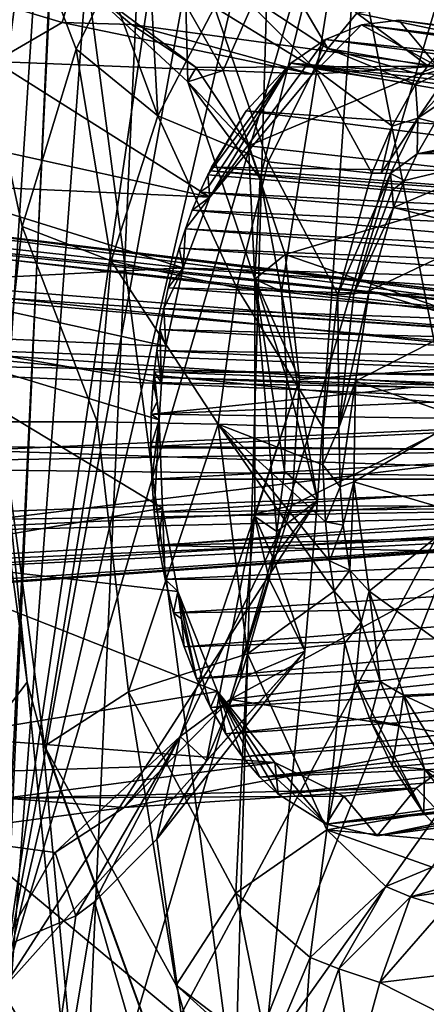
# Model space of a CAD drawing. Header units: metres. Extents: x -150 to 307, y -550 to 84.
# Tile 830 of 1056: x 247.65 to 249.59, y -13.33 to -8.63. Entities that reach past the tile are written whole.
import ezdxf

# ---------------------------------------------------------------- set-up
doc = ezdxf.new("R2010")
doc.units = ezdxf.units.M
doc.layers.add('solid_26006363', color=7, linetype='CONTINUOUS')

msp = doc.modelspace()

# ---------------------------------------------------------------- linework, layer by layer
at = {"layer": 'solid_26006363'}
for points in [[(254.890045, -10.11483, 939.654663), (245.823288, -11.224192, 949.513977), (246.654556, 0, 950.254578)], [(254.890045, -10.11483, 939.654663), (246.654556, 0, 950.254578), (255.563858, 0, 940.255005)], [(247.003693, -14.204834, 952.316284), (248.174377, 0.000217, 952.849121), (247.676559, 0.000079, 952.948059)], [(247.003693, -14.204834, 952.316284), (247.534485, -14.24534, 952.213318), (248.174377, 0.000217, 952.849121)], [(247.239349, -5.028427, 952.799866), (247.003693, -14.204834, 952.316284), (247.676559, 0.000079, 952.948059)], [(247.534485, -14.24534, 952.213318), (247.951263, -14.257465, 951.906799), (248.598312, 0.000736, 952.540527)], [(247.534485, -14.24534, 952.213318), (248.598312, 0.000736, 952.540527), (248.174377, 0.000217, 952.849121)], [(249.527084, 0, 936.42511), (248.20787, 0, 937.905762), (247.567566, -13.260737, 937.335266)], [(249.49913, -2.696057, 936.403442), (249.527084, 0, 936.42511), (247.567566, -13.260737, 937.335266)], [(247.951263, -14.257465, 951.906799), (252.180573, 0.000372, 948.293274), (248.598312, 0.000736, 952.540527)], [(247.951263, -14.257465, 951.906799), (255.587128, -0.000031, 943.90448), (252.180573, 0.000372, 948.293274)], [(246.434723, -13.063701, 936.325928), (247.567566, -13.260737, 937.335266), (248.20787, 0, 937.905762)], [(247.065521, 0, 936.887939), (246.434723, -13.063701, 936.325928), (248.20787, 0, 937.905762)], [(247.951263, -14.257465, 951.906799), (254.887512, -14.478212, 943.281067), (255.587128, -0.000031, 943.90448)], [(249.419434, -5.304346, 936.340454), (249.49913, -2.696057, 936.403442), (247.567566, -13.260737, 937.335266)], [(249.3246, -7.289097, 936.264099), (249.419434, -5.304346, 936.340454), (247.567566, -13.260737, 937.335266)], [(248.892731, -6.4185, 926.910278), (249.961288, -5.641773, 928.370361), (249.790268, -10.9724, 928.343262)], [(246.468842, -13.395251, 927.841064), (247.688507, -11.791223, 929.40741), (246.91423, -6.134161, 928.092285)], [(247.923203, -8.772029, 929.583801), (248.077072, -8.452797, 929.785522), (246.91423, -6.134161, 928.092285)], [(247.665085, -9.616942, 929.262207), (247.923203, -8.772029, 929.583801), (246.91423, -6.134161, 928.092285)], [(247.562851, -10.548707, 929.166138), (247.665085, -9.616942, 929.262207), (246.91423, -6.134161, 928.092285)], [(247.688507, -11.791223, 929.40741), (247.562851, -10.548707, 929.166138), (246.91423, -6.134161, 928.092285)], [(247.808197, -7.170144, 925.458252), (248.892731, -6.4185, 926.910278), (248.680466, -13.780781, 926.987122)], [(248.892731, -6.4185, 926.910278), (249.790268, -10.9724, 928.343262), (248.680466, -13.780781, 926.987122)], [(246.871078, -8.934454, 924.278137), (246.69574, -7.874897, 923.99884), (247.808197, -7.170144, 925.458252)], [(247.249863, -9.855417, 924.826904), (246.871078, -8.934454, 924.278137), (247.808197, -7.170144, 925.458252)], [(247.327271, -10.89067, 924.985901), (247.249863, -9.855417, 924.826904), (247.808197, -7.170144, 925.458252)], [(247.808197, -7.170144, 925.458252), (248.680466, -13.780781, 926.987122), (247.263077, -15.524994, 925.221802)], [(247.327271, -10.89067, 924.985901), (247.808197, -7.170144, 925.458252), (247.263077, -15.524994, 925.221802)], [(249.075043, -10.923139, 936.059082), (249.3246, -7.289097, 936.264099), (247.567566, -13.260737, 937.335266)], [(248.624176, -8.873263, 935.300293), (248.446579, -8.560381, 935.027954), (249.3246, -7.289097, 936.264099)], [(248.801239, -9.3883, 935.582214), (248.624176, -8.873263, 935.300293), (249.3246, -7.289097, 936.264099)], [(248.902649, -9.927257, 935.756104), (248.801239, -9.3883, 935.582214), (249.3246, -7.289097, 936.264099)], [(248.902649, -9.927257, 935.756104), (249.3246, -7.289097, 936.264099), (249.075043, -10.923139, 936.059082)], [(248.312408, -9.08912, 929.858826), (248.26239, -8.155015, 930.033508), (248.077072, -8.452797, 929.785522)], [(248.583817, -8.57171, 930.229431), (248.26239, -8.155015, 930.033508), (248.312408, -9.08912, 929.858826)], [(248.823944, -8.257215, 930.578552), (248.662964, -8.461388, 930.339905), (249.124176, -8.768315, 930.278931)], [(249.261978, -8.59947, 930.491455), (248.823944, -8.257215, 930.578552), (249.124176, -8.768315, 930.278931)], [(247.856003, -8.644843, 933.087524), (247.316345, -8.482717, 933.094116), (247.919662, -8.429762, 934.014465)], [(248.187317, -8.654634, 933.618225), (247.856003, -8.644843, 933.087524), (247.919662, -8.429762, 934.014465)], [(248.455933, -8.927171, 934.859924), (247.919662, -8.429762, 934.014465), (248.446579, -8.560381, 935.027954)], [(248.494904, -8.858943, 934.124695), (247.919662, -8.429762, 934.014465), (248.455933, -8.927171, 934.859924)], [(248.494904, -8.858943, 934.124695), (248.187317, -8.654634, 933.618225), (247.919662, -8.429762, 934.014465)], [(248.312408, -9.08912, 929.858826), (248.077072, -8.452797, 929.785522), (247.923203, -8.772029, 929.583801)], [(247.856003, -8.644843, 933.087524), (247.534088, -8.829989, 932.585388), (247.316345, -8.482717, 933.094116)], [(248.662964, -8.461388, 930.339905), (248.583817, -8.57171, 930.229431), (249.059891, -8.86387, 930.180969)], [(249.124176, -8.768315, 930.278931), (248.662964, -8.461388, 930.339905), (249.059891, -8.86387, 930.180969)], [(250.006714, -8.486606, 930.695251), (249.261978, -8.59947, 930.491455), (249.729736, -8.696187, 930.217102)], [(248.583817, -8.57171, 930.229431), (248.312408, -9.08912, 929.858826), (248.839493, -9.309792, 929.853333)], [(248.455933, -8.927171, 934.859924), (248.446579, -8.560381, 935.027954), (248.624176, -8.873263, 935.300293)], [(249.059891, -8.86387, 930.180969), (248.583817, -8.57171, 930.229431), (248.839493, -9.309792, 929.853333)], [(249.261978, -8.59947, 930.491455), (249.124176, -8.768315, 930.278931), (249.602097, -8.851244, 930.002686)], [(249.729736, -8.696187, 930.217102), (249.261978, -8.59947, 930.491455), (249.602097, -8.851244, 930.002686)], [(249.462204, -8.632605, 932.103516), (249.285309, -8.656267, 931.851013), (249.6465, -8.853, 932.377747)], [(251.733307, -8.951159, 929.31366), (249.285309, -8.656267, 931.851013), (249.462204, -8.632605, 932.103516)], [(249.639099, -8.655635, 932.358643), (249.462204, -8.632605, 932.103516), (249.6465, -8.853, 932.377747)], [(251.859131, -8.945349, 929.473083), (249.462204, -8.632605, 932.103516), (249.639099, -8.655635, 932.358643)], [(251.859131, -8.945349, 929.473083), (251.733307, -8.951159, 929.31366), (249.462204, -8.632605, 932.103516)], [(249.051514, -8.891653, 931.526917), (247.534088, -8.829989, 932.585388), (247.856003, -8.644843, 933.087524)], [(249.051514, -8.891653, 931.526917), (247.856003, -8.644843, 933.087524), (248.187317, -8.654634, 933.618225)], [(249.6465, -8.853, 932.377747), (248.187317, -8.654634, 933.618225), (248.494904, -8.858943, 934.124695)], [(249.6465, -8.853, 932.377747), (249.051514, -8.891653, 931.526917), (248.187317, -8.654634, 933.618225)], [(249.285309, -8.656267, 931.851013), (249.051514, -8.891653, 931.526917), (249.6465, -8.853, 932.377747)], [(249.285309, -8.656267, 931.851013), (249.112335, -8.725713, 931.606628), (249.051514, -8.891653, 931.526917)], [(251.60878, -8.981445, 929.156738), (249.112335, -8.725713, 931.606628), (249.285309, -8.656267, 931.851013)], [(251.733307, -8.951159, 929.31366), (251.60878, -8.981445, 929.156738), (249.285309, -8.656267, 931.851013)], [(249.112335, -8.725713, 931.606628), (248.561249, -9.478336, 930.855896), (249.051514, -8.891653, 931.526917)], [(249.112335, -8.725713, 931.606628), (248.947113, -8.838721, 931.375793), (248.561249, -9.478336, 930.855896)], [(251.487335, -9.035478, 929.0047), (248.947113, -8.838721, 931.375793), (249.112335, -8.725713, 931.606628)], [(251.60878, -8.981445, 929.156738), (251.487335, -9.035478, 929.0047), (249.112335, -8.725713, 931.606628)], [(248.090286, -9.781383, 929.589905), (247.923203, -8.772029, 929.583801), (247.665085, -9.616942, 929.262207)], [(248.090286, -9.781383, 929.589905), (248.312408, -9.08912, 929.858826), (247.923203, -8.772029, 929.583801)], [(249.124176, -8.768315, 930.278931), (249.059891, -8.86387, 930.180969), (249.542053, -8.940261, 929.90332)], [(249.571793, -8.894794, 929.952393), (249.124176, -8.768315, 930.278931), (249.542053, -8.940261, 929.90332)], [(249.571793, -8.894794, 929.952393), (249.602097, -8.851244, 930.002686), (249.124176, -8.768315, 930.278931)], [(248.561249, -9.478336, 930.855896), (247.256104, -9.190938, 932.163635), (247.534088, -8.829989, 932.585388)], [(249.051514, -8.891653, 931.526917), (248.561249, -9.478336, 930.855896), (247.534088, -8.829989, 932.585388)], [(248.745972, -9.23244, 934.546875), (248.494904, -8.858943, 934.124695), (248.455933, -8.927171, 934.859924)], [(248.455933, -8.927171, 934.859924), (248.624176, -8.873263, 935.300293), (248.801239, -9.3883, 935.582214)], [(249.6465, -8.853, 932.377747), (248.494904, -8.858943, 934.124695), (248.745972, -9.23244, 934.546875)], [(248.947113, -8.838721, 931.375793), (248.734818, -9.066298, 931.083679), (248.550629, -9.37191, 930.835999)], [(248.555939, -9.425138, 930.845886), (248.947113, -8.838721, 931.375793), (248.550629, -9.37191, 930.835999)], [(248.555939, -9.425138, 930.845886), (248.561249, -9.478336, 930.855896), (248.947113, -8.838721, 931.375793)], [(251.234634, -9.238471, 928.692017), (248.734818, -9.066298, 931.083679), (248.947113, -8.838721, 931.375793)], [(250.139709, -9.387866, 933.113586), (249.6465, -8.853, 932.377747), (248.745972, -9.23244, 934.546875)], [(249.059891, -8.86387, 930.180969), (248.839493, -9.309792, 929.853333), (249.333527, -9.362576, 929.569092)], [(251.487335, -9.035478, 929.0047), (251.370682, -9.112266, 928.859802), (248.947113, -8.838721, 931.375793)], [(251.301544, -9.170998, 928.774353), (248.947113, -8.838721, 931.375793), (251.370682, -9.112266, 928.859802)], [(251.301544, -9.170998, 928.774353), (251.234634, -9.238471, 928.692017), (248.947113, -8.838721, 931.375793)], [(249.430923, -9.139491, 929.722717), (249.059891, -8.86387, 930.180969), (249.333527, -9.362576, 929.569092)], [(249.430923, -9.139491, 929.722717), (249.542053, -8.940261, 929.90332), (249.059891, -8.86387, 930.180969)], [(249.72197, -8.854963, 929.872314), (249.571793, -8.894794, 929.952393), (249.542053, -8.940261, 929.90332)], [(249.553879, -9.101457, 929.645264), (249.72197, -8.854963, 929.872314), (249.542053, -8.940261, 929.90332)], [(249.727844, -8.917201, 929.88324), (249.72197, -8.854963, 929.872314), (249.553879, -9.101457, 929.645264)], [(249.72197, -8.854963, 929.872314), (249.602097, -8.851244, 930.002686), (249.571793, -8.894794, 929.952393)], [(249.727844, -8.917201, 929.88324), (249.553879, -9.101457, 929.645264), (249.733749, -8.979458, 929.894226)], [(248.77504, -9.868493, 935.39679), (248.455933, -8.927171, 934.859924), (248.801239, -9.3883, 935.582214)], [(248.745972, -9.23244, 934.546875), (248.455933, -8.927171, 934.859924), (248.77504, -9.868493, 935.39679)], [(249.553879, -9.101457, 929.645264), (249.542053, -8.940261, 929.90332), (249.430923, -9.139491, 929.722717)], [(249.635925, -9.120976, 929.762024), (249.733749, -8.979458, 929.894226), (249.553879, -9.101457, 929.645264)], [(248.090286, -9.781383, 929.589905), (248.688919, -9.910147, 929.617676), (248.312408, -9.08912, 929.858826)], [(248.688919, -9.910147, 929.617676), (248.839493, -9.309792, 929.853333), (248.312408, -9.08912, 929.858826)], [(248.734818, -9.066298, 931.083679), (248.560028, -9.352788, 930.84845), (248.550629, -9.37191, 930.835999)], [(248.734818, -9.066298, 931.083679), (248.569519, -9.333973, 930.861084), (248.560028, -9.352788, 930.84845)], [(251.127213, -9.372683, 928.560791), (248.569519, -9.333973, 930.861084), (248.734818, -9.066298, 931.083679)], [(251.234634, -9.238471, 928.692017), (251.127213, -9.372683, 928.560791), (248.734818, -9.066298, 931.083679)], [(249.553879, -9.101457, 929.645264), (249.430923, -9.139491, 929.722717), (249.378128, -9.363476, 929.52124)], [(249.553879, -9.101457, 929.645264), (249.378128, -9.363476, 929.52124), (249.423035, -9.364994, 929.472473)], [(249.551147, -9.270651, 929.648804), (249.553879, -9.101457, 929.645264), (249.423035, -9.364994, 929.472473)], [(249.551147, -9.270651, 929.648804), (249.635925, -9.120976, 929.762024), (249.553879, -9.101457, 929.645264)], [(249.378128, -9.363476, 929.52124), (249.430923, -9.139491, 929.722717), (249.333527, -9.362576, 929.569092)], [(249.551147, -9.270651, 929.648804), (250.120132, -9.15824, 929.134155), (249.635925, -9.120976, 929.762024)], [(249.551147, -9.270651, 929.648804), (250.092041, -9.209388, 929.094482), (250.120132, -9.15824, 929.134155)], [(248.561249, -9.478336, 930.855896), (247.147476, -9.414242, 932.004333), (247.256104, -9.190938, 932.163635)], [(248.919693, -9.750636, 934.85376), (248.745972, -9.23244, 934.546875), (248.77504, -9.868493, 935.39679)], [(250.139709, -9.387866, 933.113586), (248.745972, -9.23244, 934.546875), (248.919693, -9.750636, 934.85376)], [(249.551147, -9.270651, 929.648804), (250.064896, -9.26187, 929.056458), (250.092041, -9.209388, 929.094482)], [(249.490417, -9.398396, 929.568848), (249.551147, -9.270651, 929.648804), (249.423035, -9.364994, 929.472473)], [(249.490417, -9.398396, 929.568848), (249.438065, -9.527043, 929.500916), (250.064896, -9.26187, 929.056458)], [(249.911636, -9.645108, 928.846985), (250.064896, -9.26187, 929.056458), (249.438065, -9.527043, 929.500916)], [(249.490417, -9.398396, 929.568848), (250.064896, -9.26187, 929.056458), (249.551147, -9.270651, 929.648804)], [(251.031448, -9.527009, 928.44519), (248.560028, -9.352788, 930.84845), (248.569519, -9.333973, 930.861084)], [(251.127213, -9.372683, 928.560791), (251.031448, -9.527009, 928.44519), (248.569519, -9.333973, 930.861084)], [(248.688919, -9.910147, 929.617676), (249.171509, -9.941268, 929.332825), (248.839493, -9.309792, 929.853333)], [(249.171509, -9.941268, 929.332825), (249.333527, -9.362576, 929.569092), (248.839493, -9.309792, 929.853333)], [(248.512512, -9.454443, 930.785828), (248.555939, -9.425138, 930.845886), (248.550629, -9.37191, 930.835999)], [(248.512512, -9.454443, 930.785828), (248.550629, -9.37191, 930.835999), (251.005112, -9.577394, 928.413696)], [(251.005112, -9.577394, 928.413696), (248.550629, -9.37191, 930.835999), (248.560028, -9.352788, 930.84845)], [(251.031448, -9.527009, 928.44519), (251.005112, -9.577394, 928.413696), (248.560028, -9.352788, 930.84845)], [(248.77504, -9.868493, 935.39679), (248.801239, -9.3883, 935.582214), (248.902649, -9.927257, 935.756104)], [(250.36319, -10.245741, 933.47876), (250.139709, -9.387866, 933.113586), (248.919693, -9.750636, 934.85376)], [(249.423035, -9.364994, 929.472473), (249.333527, -9.362576, 929.569092), (249.171509, -9.941268, 929.332825)], [(249.247559, -9.938474, 929.25238), (249.423035, -9.364994, 929.472473), (249.171509, -9.941268, 929.332825)], [(249.430511, -9.446001, 929.486633), (249.423035, -9.364994, 929.472473), (249.247559, -9.938474, 929.25238)], [(249.423035, -9.364994, 929.472473), (249.378128, -9.363476, 929.52124), (249.333527, -9.362576, 929.569092)], [(249.490417, -9.398396, 929.568848), (249.423035, -9.364994, 929.472473), (249.430511, -9.446001, 929.486633)], [(248.433395, -9.815212, 930.690491), (247.05806, -9.663102, 931.87738), (247.147476, -9.414242, 932.004333)], [(248.561249, -9.478336, 930.855896), (248.433395, -9.815212, 930.690491), (247.147476, -9.414242, 932.004333)], [(248.512512, -9.454443, 930.785828), (248.561249, -9.478336, 930.855896), (248.555939, -9.425138, 930.845886)], [(249.490417, -9.398396, 929.568848), (249.430511, -9.446001, 929.486633), (249.438065, -9.527043, 929.500916)], [(248.444122, -9.628986, 930.697021), (248.433395, -9.815212, 930.690491), (248.561249, -9.478336, 930.855896)], [(248.444122, -9.628986, 930.697021), (248.561249, -9.478336, 930.855896), (248.47699, -9.540225, 930.739441)], [(248.47699, -9.540225, 930.739441), (248.561249, -9.478336, 930.855896), (248.512512, -9.454443, 930.785828)], [(248.47699, -9.540225, 930.739441), (248.512512, -9.454443, 930.785828), (250.969284, -9.65303, 928.371094)], [(248.512512, -9.454443, 930.785828), (251.005112, -9.577394, 928.413696), (250.969284, -9.65303, 928.371094)], [(249.438065, -9.527043, 929.500916), (249.430511, -9.446001, 929.486633), (249.247559, -9.938474, 929.25238)], [(246.284256, -9.508975, 934.580322), (246.110199, -9.589267, 934.334106), (251.710648, -10.180177, 929.441345)], [(246.284256, -9.508975, 934.580322), (251.710648, -10.180177, 929.441345), (251.840973, -10.182693, 929.557495)], [(246.475815, -9.534109, 934.857239), (246.284256, -9.508975, 934.580322), (251.840973, -10.182693, 929.557495)], [(246.475815, -9.534109, 934.857239), (251.840973, -10.182693, 929.557495), (251.959793, -10.252951, 929.66333)], [(246.647705, -9.672085, 935.111755), (246.475815, -9.534109, 934.857239), (251.959793, -10.252951, 929.66333)], [(249.321121, -9.924687, 929.354919), (249.438065, -9.527043, 929.500916), (249.247559, -9.938474, 929.25238)], [(249.911636, -9.645108, 928.846985), (249.438065, -9.527043, 929.500916), (249.321121, -9.924687, 929.354919)], [(248.444122, -9.628986, 930.697021), (248.47699, -9.540225, 930.739441), (250.92482, -9.760887, 928.318665)], [(248.47699, -9.540225, 930.739441), (250.969284, -9.65303, 928.371094), (250.92482, -9.760887, 928.318665)], [(246.096313, -9.600351, 934.314758), (245.938934, -9.791372, 934.098328), (251.595993, -10.243522, 929.339172)], [(246.110199, -9.589267, 934.334106), (246.096313, -9.600351, 934.314758), (251.710648, -10.180177, 929.441345)], [(246.096313, -9.600351, 934.314758), (251.595993, -10.243522, 929.339172), (251.710648, -10.180177, 929.441345)], [(248.023544, -10.550104, 929.51709), (247.665085, -9.616942, 929.262207), (247.562851, -10.548707, 929.166138)], [(248.090286, -9.781383, 929.589905), (247.665085, -9.616942, 929.262207), (248.023544, -10.550104, 929.51709)], [(246.778961, -9.905307, 935.312805), (246.647705, -9.672085, 935.111755), (251.959793, -10.252951, 929.66333)], [(248.433395, -9.815212, 930.690491), (246.998749, -9.889639, 931.797058), (247.05806, -9.663102, 931.87738)], [(248.414001, -9.720473, 930.658691), (248.433395, -9.815212, 930.690491), (248.444122, -9.628986, 930.697021)], [(248.414001, -9.720473, 930.658691), (248.444122, -9.628986, 930.697021), (250.903671, -9.819205, 928.294067)], [(248.444122, -9.628986, 930.697021), (250.92482, -9.760887, 928.318665), (250.903671, -9.819205, 928.294067)], [(249.809845, -10.072748, 928.71875), (249.911636, -9.645108, 928.846985), (249.321121, -9.924687, 929.354919)], [(248.386734, -9.814447, 930.624512), (248.433395, -9.815212, 930.690491), (248.414001, -9.720473, 930.658691)], [(248.386734, -9.814447, 930.624512), (248.414001, -9.720473, 930.658691), (250.881073, -9.888293, 928.267944)], [(248.414001, -9.720473, 930.658691), (250.903671, -9.819205, 928.294067), (250.881073, -9.888293, 928.267944)], [(248.988586, -10.347819, 935.004517), (248.919693, -9.750636, 934.85376), (248.77504, -9.868493, 935.39679)], [(250.36319, -10.245741, 933.47876), (248.919693, -9.750636, 934.85376), (248.988586, -10.347819, 935.004517)], [(245.938934, -9.791372, 934.098328), (245.784271, -10.252853, 933.899719), (251.509033, -10.361179, 929.261719)], [(245.938934, -9.791372, 934.098328), (251.509033, -10.361179, 929.261719), (251.595993, -10.243522, 929.339172)], [(248.433395, -9.815212, 930.690491), (248.351028, -10.188853, 930.591919), (246.998749, -9.889639, 931.797058)], [(248.090286, -9.781383, 929.589905), (248.023544, -10.550104, 929.51709), (248.600342, -10.561085, 929.554138)], [(248.090286, -9.781383, 929.589905), (248.600342, -10.561085, 929.554138), (248.688919, -9.910147, 929.617676)], [(248.341049, -10.008627, 930.569214), (248.351028, -10.188853, 930.591919), (248.433395, -9.815212, 930.690491)], [(248.341049, -10.008627, 930.569214), (248.433395, -9.815212, 930.690491), (248.362396, -9.910604, 930.594666)], [(248.362396, -9.910604, 930.594666), (248.433395, -9.815212, 930.690491), (248.386734, -9.814447, 930.624512)], [(248.362396, -9.910604, 930.594666), (248.386734, -9.814447, 930.624512), (250.855408, -9.978326, 928.238708)], [(248.386734, -9.814447, 930.624512), (250.881073, -9.888293, 928.267944), (250.855408, -9.978326, 928.238708)], [(246.778961, -9.905307, 935.312805), (251.959793, -10.252951, 929.66333), (252.044922, -10.375463, 929.739197)], [(246.851547, -10.187107, 935.431763), (246.778961, -9.905307, 935.312805), (252.044922, -10.375463, 929.739197)], [(248.351028, -10.188853, 930.591919), (246.95549, -10.126602, 931.743042), (246.998749, -9.889639, 931.797058)], [(248.688919, -9.910147, 929.617676), (248.600342, -10.561085, 929.554138), (249.101868, -10.577994, 929.265076)], [(248.688919, -9.910147, 929.617676), (249.101868, -10.577994, 929.265076), (249.171509, -9.941268, 929.332825)], [(248.77504, -9.868493, 935.39679), (248.902649, -9.927257, 935.756104), (248.928757, -10.343592, 935.814819)], [(248.77504, -9.868493, 935.39679), (248.928757, -10.343592, 935.814819), (248.916489, -10.785418, 935.819336)], [(248.77504, -9.868493, 935.39679), (248.916489, -10.785418, 935.819336), (248.881073, -11.072072, 935.782532)], [(248.77504, -9.868493, 935.39679), (248.881073, -11.072072, 935.782532), (248.775253, -11.001387, 935.457703)], [(248.988586, -10.347819, 935.004517), (248.77504, -9.868493, 935.39679), (248.775253, -11.001387, 935.457703)], [(248.341049, -10.008627, 930.569214), (248.362396, -9.910604, 930.594666), (250.82782, -10.095424, 928.20813)], [(248.362396, -9.910604, 930.594666), (250.855408, -9.978326, 928.238708), (250.82782, -10.095424, 928.20813)], [(248.928757, -10.343592, 935.814819), (248.902649, -9.927257, 935.756104), (249.075043, -10.923139, 936.059082)], [(249.177109, -10.577958, 929.184937), (249.171509, -9.941268, 929.332825), (249.101868, -10.577994, 929.265076)], [(249.247559, -9.938474, 929.25238), (249.171509, -9.941268, 929.332825), (249.177109, -10.577958, 929.184937)], [(249.321121, -9.924687, 929.354919), (249.247559, -9.938474, 929.25238), (249.177109, -10.577958, 929.184937)], [(249.256042, -10.355416, 929.284424), (249.321121, -9.924687, 929.354919), (249.177109, -10.577958, 929.184937)], [(249.809845, -10.072748, 928.71875), (249.321121, -9.924687, 929.354919), (249.256042, -10.355416, 929.284424)], [(248.322754, -10.10826, 930.548157), (248.351028, -10.188853, 930.591919), (248.341049, -10.008627, 930.569214)], [(248.322754, -10.10826, 930.548157), (248.341049, -10.008627, 930.569214), (250.813019, -10.172465, 928.192139)], [(248.341049, -10.008627, 930.569214), (250.82782, -10.095424, 928.20813), (250.813019, -10.172465, 928.192139)], [(249.763565, -10.530648, 928.676575), (249.809845, -10.072748, 928.71875), (249.256042, -10.355416, 929.284424)], [(254.890045, -10.11483, 939.654663), (252.817551, -17.072838, 939.413269), (245.823288, -11.224192, 949.513977)], [(248.334518, -10.960705, 930.607483), (246.967026, -11.193471, 931.828003), (246.95549, -10.126602, 931.743042)], [(248.329941, -10.363625, 930.57074), (246.95549, -10.126602, 931.743042), (248.351028, -10.188853, 930.591919)], [(248.319031, -10.540305, 930.564148), (248.334518, -10.960705, 930.607483), (246.95549, -10.126602, 931.743042)], [(248.329941, -10.363625, 930.57074), (248.319031, -10.540305, 930.564148), (246.95549, -10.126602, 931.743042)], [(248.307571, -10.209224, 930.531616), (248.329941, -10.363625, 930.57074), (248.322754, -10.10826, 930.548157)], [(248.307571, -10.209224, 930.531616), (248.322754, -10.10826, 930.548157), (250.800644, -10.249983, 928.17926)], [(248.322754, -10.10826, 930.548157), (248.329941, -10.363625, 930.57074), (248.351028, -10.188853, 930.591919)], [(248.322754, -10.10826, 930.548157), (250.813019, -10.172465, 928.192139), (250.800644, -10.249983, 928.17926)], [(246.851547, -10.187107, 935.431763), (252.085419, -10.694776, 929.775269), (246.849991, -10.665141, 935.453674)], [(246.851547, -10.187107, 935.431763), (252.087402, -10.534091, 929.777039), (252.085419, -10.694776, 929.775269)], [(246.851547, -10.187107, 935.431763), (252.044922, -10.375463, 929.739197), (252.087402, -10.534091, 929.777039)], [(248.295517, -10.311215, 930.519653), (248.329941, -10.363625, 930.57074), (248.307571, -10.209224, 930.531616)], [(248.295517, -10.311215, 930.519653), (248.307571, -10.209224, 930.531616), (250.790665, -10.327744, 928.169434)], [(248.307571, -10.209224, 930.531616), (250.800644, -10.249983, 928.17926), (250.790665, -10.327744, 928.169434)], [(245.784271, -10.252853, 933.899719), (251.460114, -10.506038, 929.21814), (251.509033, -10.361179, 929.261719)], [(245.784271, -10.252853, 933.899719), (245.788147, -10.759033, 933.930847), (251.460114, -10.506038, 929.21814)], [(250.36319, -10.245741, 933.47876), (248.988586, -10.347819, 935.004517), (248.951813, -10.948673, 934.985962)], [(250.33963, -10.956529, 933.480713), (250.36319, -10.245741, 933.47876), (248.951813, -10.948673, 934.985962)], [(248.292999, -10.336768, 930.517334), (248.295517, -10.311215, 930.519653), (250.783127, -10.405547, 928.162659)], [(248.309387, -10.452415, 930.546143), (248.295517, -10.311215, 930.519653), (248.292999, -10.336768, 930.517334)], [(248.295517, -10.311215, 930.519653), (248.319031, -10.540305, 930.564148), (248.329941, -10.363625, 930.57074)], [(248.309387, -10.452415, 930.546143), (248.319031, -10.540305, 930.564148), (248.295517, -10.311215, 930.519653)], [(248.295517, -10.311215, 930.519653), (250.790665, -10.327744, 928.169434), (250.783127, -10.405547, 928.162659)], [(248.280838, -10.513194, 930.508972), (248.290649, -10.361822, 930.515503), (249.536575, -10.383678, 929.339355)], [(248.280838, -10.513194, 930.508972), (248.309387, -10.452415, 930.546143), (248.290649, -10.361822, 930.515503)], [(248.292999, -10.336768, 930.517334), (249.536575, -10.383678, 929.339355), (248.290649, -10.361822, 930.515503)], [(248.309387, -10.452415, 930.546143), (248.292999, -10.336768, 930.517334), (248.290649, -10.361822, 930.515503)], [(248.292999, -10.336768, 930.517334), (250.783127, -10.405547, 928.162659), (249.536575, -10.383678, 929.339355)], [(248.988586, -10.347819, 935.004517), (248.775253, -11.001387, 935.457703), (248.77475, -10.997334, 935.434082)], [(248.988586, -10.347819, 935.004517), (248.77475, -10.997334, 935.434082), (248.776733, -10.988791, 935.381531)], [(248.988586, -10.347819, 935.004517), (248.776733, -10.988791, 935.381531), (248.951813, -10.948673, 934.985962)], [(248.916489, -10.785418, 935.819336), (248.928757, -10.343592, 935.814819), (249.075043, -10.923139, 936.059082)], [(249.256042, -10.355416, 929.284424), (249.177109, -10.577958, 929.184937), (249.182434, -10.859995, 929.206848)], [(249.248917, -10.834991, 929.298584), (249.256042, -10.355416, 929.284424), (249.182434, -10.859995, 929.206848)], [(249.763565, -10.530648, 928.676575), (249.256042, -10.355416, 929.284424), (249.248917, -10.834991, 929.298584)], [(249.536575, -10.383678, 929.339355), (250.783127, -10.405547, 928.162659), (248.280838, -10.513194, 930.508972)], [(250.775589, -10.548067, 928.157898), (248.280838, -10.513194, 930.508972), (250.783127, -10.405547, 928.162659)], [(248.280838, -10.513194, 930.508972), (248.319031, -10.540305, 930.564148), (248.309387, -10.452415, 930.546143)], [(245.788147, -10.759033, 933.930847), (251.45813, -10.666722, 929.21637), (251.460114, -10.506038, 929.21814)], [(248.280838, -10.513194, 930.508972), (248.278427, -10.666892, 930.513306), (248.319031, -10.540305, 930.564148)], [(250.775589, -10.548067, 928.157898), (248.278427, -10.666892, 930.513306), (248.280838, -10.513194, 930.508972)], [(247.772034, -12.096375, 929.540833), (247.562851, -10.548707, 929.166138), (247.688507, -11.791223, 929.40741)], [(248.023544, -10.550104, 929.51709), (247.562851, -10.548707, 929.166138), (247.772034, -12.096375, 929.540833)], [(248.172119, -11.836666, 929.819946), (248.023544, -10.550104, 929.51709), (247.772034, -12.096375, 929.540833)], [(248.172119, -11.836666, 929.819946), (248.600342, -10.561085, 929.554138), (248.023544, -10.550104, 929.51709)], [(248.172119, -11.836666, 929.819946), (248.740005, -11.655971, 929.823181), (248.600342, -10.561085, 929.554138)], [(248.278427, -10.666892, 930.513306), (248.283554, -10.822622, 930.528503), (248.319031, -10.540305, 930.564148)], [(250.775589, -10.548067, 928.157898), (250.775711, -10.687683, 928.162964), (248.278427, -10.666892, 930.513306)], [(248.283554, -10.822622, 930.528503), (248.295746, -10.979847, 930.553833), (248.319031, -10.540305, 930.564148)], [(248.295746, -10.979847, 930.553833), (248.334518, -10.960705, 930.607483), (248.319031, -10.540305, 930.564148)], [(249.100174, -10.754254, 929.277649), (249.101868, -10.577994, 929.265076), (248.600342, -10.561085, 929.554138)], [(249.112167, -11.026172, 929.323853), (249.100174, -10.754254, 929.277649), (248.600342, -10.561085, 929.554138)], [(249.131973, -11.212762, 929.374451), (249.112167, -11.026172, 929.323853), (248.600342, -10.561085, 929.554138)], [(249.153549, -11.357169, 929.425415), (249.131973, -11.212762, 929.374451), (248.600342, -10.561085, 929.554138)], [(248.740005, -11.655971, 929.823181), (249.153549, -11.357169, 929.425415), (248.600342, -10.561085, 929.554138)], [(249.776688, -10.991296, 928.724304), (249.763565, -10.530648, 928.676575), (249.248917, -10.834991, 929.298584)], [(249.177109, -10.577958, 929.184937), (249.101868, -10.577994, 929.265076), (249.100174, -10.754254, 929.277649)], [(249.182434, -10.859995, 929.206848), (249.177109, -10.577958, 929.184937), (249.100174, -10.754254, 929.277649)], [(245.788147, -10.759033, 933.930847), (251.50061, -10.825351, 929.254211), (251.45813, -10.666722, 929.21637)], [(246.718277, -11.08386, 935.284973), (246.849991, -10.665141, 935.453674), (252.036484, -10.839634, 929.731689)], [(246.849991, -10.665141, 935.453674), (252.085419, -10.694776, 929.775269), (252.036484, -10.839634, 929.731689)], [(250.775711, -10.687683, 928.162964), (248.283554, -10.822622, 930.528503), (248.278427, -10.666892, 930.513306)], [(250.775711, -10.687683, 928.162964), (250.783051, -10.823144, 928.177124), (248.283554, -10.822622, 930.528503)], [(249.182434, -10.859995, 929.206848), (249.100174, -10.754254, 929.277649), (249.112167, -11.026172, 929.323853)], [(245.788147, -10.759033, 933.930847), (245.869537, -11.042918, 934.062073), (251.50061, -10.825351, 929.254211)], [(248.881073, -11.072072, 935.782532), (248.916489, -10.785418, 935.819336), (249.075043, -10.923139, 936.059082)], [(245.869537, -11.042918, 934.062073), (251.585724, -10.947863, 929.330078), (251.50061, -10.825351, 929.254211)], [(246.718277, -11.08386, 935.284973), (252.036484, -10.839634, 929.731689), (251.949524, -10.957292, 929.654175)], [(250.783051, -10.823144, 928.177124), (248.295746, -10.979847, 930.553833), (248.283554, -10.822622, 930.528503)], [(250.783051, -10.823144, 928.177124), (250.79689, -10.951897, 928.19928), (248.295746, -10.979847, 930.553833)], [(249.248917, -10.834991, 929.298584), (249.182434, -10.859995, 929.206848), (249.197876, -11.042519, 929.237976)], [(249.248917, -10.834991, 929.298584), (249.197876, -11.042519, 929.237976), (249.228714, -11.256854, 929.29248)], [(249.320709, -11.357504, 929.426758), (249.248917, -10.834991, 929.298584), (249.228714, -11.256854, 929.29248)], [(249.776688, -10.991296, 928.724304), (249.248917, -10.834991, 929.298584), (249.320709, -11.357504, 929.426758)], [(249.197876, -11.042519, 929.237976), (249.182434, -10.859995, 929.206848), (249.112167, -11.026172, 929.323853)], [(249.013992, -11.642654, 936.008362), (249.075043, -10.923139, 936.059082), (247.567566, -13.260737, 937.335266)], [(248.863571, -11.199231, 935.763733), (249.075043, -10.923139, 936.059082), (249.013992, -11.642654, 936.008362)], [(248.881073, -11.072072, 935.782532), (249.075043, -10.923139, 936.059082), (248.863571, -11.199231, 935.763733)], [(245.869537, -11.042918, 934.062073), (246.010483, -11.269378, 934.275879), (251.585724, -10.947863, 929.330078)], [(246.010483, -11.269378, 934.275879), (251.704544, -11.018121, 929.435913), (251.585724, -10.947863, 929.330078)], [(246.575043, -11.282163, 935.088562), (251.949524, -10.957292, 929.654175), (251.834869, -11.020637, 929.552063)], [(246.575043, -11.282163, 935.088562), (246.718277, -11.08386, 935.284973), (251.949524, -10.957292, 929.654175)], [(248.334518, -10.960705, 930.607483), (248.407715, -11.359481, 930.731934), (246.967026, -11.193471, 931.828003)], [(250.79689, -10.951897, 928.19928), (248.316483, -11.138749, 930.591431), (248.295746, -10.979847, 930.553833)], [(248.295746, -10.979847, 930.553833), (248.316483, -11.138749, 930.591431), (248.334518, -10.960705, 930.607483)], [(250.79689, -10.951897, 928.19928), (250.81665, -11.075062, 928.228638), (248.316483, -11.138749, 930.591431)], [(248.316483, -11.138749, 930.591431), (248.34729, -11.299332, 930.643433), (248.334518, -10.960705, 930.607483)], [(248.34729, -11.299332, 930.643433), (248.407715, -11.359481, 930.731934), (248.334518, -10.960705, 930.607483)], [(248.951813, -10.948673, 934.985962), (248.776733, -10.988791, 935.381531), (248.418839, -12.049769, 934.950867)], [(248.657089, -11.873304, 934.566345), (248.951813, -10.948673, 934.985962), (248.418839, -12.049769, 934.950867)], [(248.776733, -10.988791, 935.381531), (248.77475, -10.997334, 935.434082), (248.418839, -12.049769, 934.950867)], [(250.33963, -10.956529, 933.480713), (248.951813, -10.948673, 934.985962), (248.657089, -11.873304, 934.566345)], [(250.116531, -11.692293, 933.196655), (250.33963, -10.956529, 933.480713), (248.657089, -11.873304, 934.566345)], [(249.790268, -10.9724, 928.343262), (249.998474, -11.924872, 928.68573), (248.680466, -13.780781, 926.987122)], [(246.010483, -11.269378, 934.275879), (246.19104, -11.393214, 934.541626), (251.704544, -11.018121, 929.435913)], [(246.19104, -11.393214, 934.541626), (246.351654, -11.405942, 934.773254), (251.704544, -11.018121, 929.435913)], [(246.351654, -11.405942, 934.773254), (246.388077, -11.397466, 934.825256), (251.704544, -11.018121, 929.435913)], [(246.388077, -11.397466, 934.825256), (251.834869, -11.020637, 929.552063), (251.704544, -11.018121, 929.435913)], [(246.388077, -11.397466, 934.825256), (246.575043, -11.282163, 935.088562), (251.834869, -11.020637, 929.552063)], [(248.418839, -12.049769, 934.950867), (248.77475, -10.997334, 935.434082), (248.545547, -12.165768, 935.352966)], [(248.77475, -10.997334, 935.434082), (248.706573, -11.773564, 935.565613), (248.545547, -12.165768, 935.352966)], [(248.77475, -10.997334, 935.434082), (248.843842, -11.299998, 935.740234), (248.706573, -11.773564, 935.565613)], [(248.77475, -10.997334, 935.434082), (248.863571, -11.199231, 935.763733), (248.843842, -11.299998, 935.740234)], [(248.77475, -10.997334, 935.434082), (248.775253, -11.001387, 935.457703), (248.863571, -11.199231, 935.763733)], [(248.775253, -11.001387, 935.457703), (248.881073, -11.072072, 935.782532), (248.863571, -11.199231, 935.763733)], [(249.197876, -11.042519, 929.237976), (249.112167, -11.026172, 929.323853), (249.131973, -11.212762, 929.374451)], [(249.977539, -11.830956, 929.078552), (249.776688, -10.991296, 928.724304), (249.320709, -11.357504, 929.426758)], [(250.81665, -11.075062, 928.228638), (250.840683, -11.187846, 928.262878), (248.316483, -11.138749, 930.591431)], [(249.228714, -11.256854, 929.29248), (249.197876, -11.042519, 929.237976), (249.131973, -11.212762, 929.374451)], [(250.840683, -11.187846, 928.262878), (248.34729, -11.299332, 930.643433), (248.316483, -11.138749, 930.591431)], [(252.817551, -17.072838, 939.413269), (244.751938, -16.872917, 948.559448), (245.823288, -11.224192, 949.513977)], [(248.597687, -11.836295, 931.026917), (247.289459, -12.050714, 932.389954), (246.967026, -11.193471, 931.828003)], [(248.407715, -11.359481, 930.731934), (248.597687, -11.836295, 931.026917), (246.967026, -11.193471, 931.828003)], [(250.840683, -11.187846, 928.262878), (250.872726, -11.306957, 928.307434), (248.34729, -11.299332, 930.643433)], [(248.843842, -11.299998, 935.740234), (248.863571, -11.199231, 935.763733), (249.013992, -11.642654, 936.008362)], [(249.228714, -11.256854, 929.29248), (249.131973, -11.212762, 929.374451), (249.153549, -11.357169, 929.425415)], [(249.283188, -11.505646, 929.382263), (249.228714, -11.256854, 929.29248), (249.153549, -11.357169, 929.425415)], [(249.320709, -11.357504, 929.426758), (249.228714, -11.256854, 929.29248), (249.283188, -11.505646, 929.382263)], [(248.34729, -11.299332, 930.643433), (248.387665, -11.460731, 930.709106), (248.407715, -11.359481, 930.731934)], [(250.872726, -11.306957, 928.307434), (248.387665, -11.460731, 930.709106), (248.34729, -11.299332, 930.643433)], [(250.872726, -11.306957, 928.307434), (250.91246, -11.426021, 928.361694), (248.387665, -11.460731, 930.709106)], [(248.706573, -11.773564, 935.565613), (248.843842, -11.299998, 935.740234), (249.013992, -11.642654, 936.008362)], [(248.42601, -11.48942, 930.764771), (248.407715, -11.359481, 930.731934), (248.387665, -11.460731, 930.709106)], [(248.564224, -11.911601, 930.983704), (248.597687, -11.836295, 931.026917), (248.407715, -11.359481, 930.731934)], [(248.497116, -11.773153, 930.880981), (248.407715, -11.359481, 930.731934), (248.42601, -11.48942, 930.764771)], [(248.564224, -11.911601, 930.983704), (248.407715, -11.359481, 930.731934), (248.497116, -11.773153, 930.880981)], [(248.740005, -11.655971, 929.823181), (249.205536, -11.604647, 929.538452), (249.153549, -11.357169, 929.425415)], [(249.283188, -11.505646, 929.382263), (249.153549, -11.357169, 929.425415), (249.205536, -11.604647, 929.538452)], [(249.320709, -11.357504, 929.426758), (249.283188, -11.505646, 929.382263), (249.374054, -11.788794, 929.525269)], [(249.484818, -11.853856, 929.68457), (249.320709, -11.357504, 929.426758), (249.374054, -11.788794, 929.525269)], [(249.977539, -11.830956, 929.078552), (249.320709, -11.357504, 929.426758), (249.484818, -11.853856, 929.68457)], [(250.91246, -11.426021, 928.361694), (248.437576, -11.622169, 930.788391), (248.387665, -11.460731, 930.709106)], [(250.91246, -11.426021, 928.361694), (250.959793, -11.542301, 928.425537), (248.437576, -11.622169, 930.788391)], [(248.42601, -11.48942, 930.764771), (248.387665, -11.460731, 930.709106), (248.437576, -11.622169, 930.788391)], [(248.497116, -11.773153, 930.880981), (248.42601, -11.48942, 930.764771), (248.437576, -11.622169, 930.788391)], [(249.283188, -11.505646, 929.382263), (249.205536, -11.604647, 929.538452), (249.256058, -11.781246, 929.64209)], [(249.374054, -11.788794, 929.525269), (249.283188, -11.505646, 929.382263), (249.256058, -11.781246, 929.64209)], [(250.959793, -11.542301, 928.425537), (248.497116, -11.773153, 930.880981), (248.437576, -11.622169, 930.788391)], [(250.959793, -11.542301, 928.425537), (251.014938, -11.654513, 928.499146), (248.497116, -11.773153, 930.880981)], [(248.665176, -15.114491, 935.715881), (249.013992, -11.642654, 936.008362), (247.567566, -13.260737, 937.335266)], [(248.307968, -12.54042, 935.029053), (249.013992, -11.642654, 936.008362), (248.665176, -15.114491, 935.715881)], [(248.307968, -12.54042, 935.029053), (248.545547, -12.165768, 935.352966), (249.013992, -11.642654, 936.008362)], [(248.545547, -12.165768, 935.352966), (248.706573, -11.773564, 935.565613), (249.013992, -11.642654, 936.008362)], [(248.740005, -11.655971, 929.823181), (249.119598, -12.496356, 930.529053), (249.205536, -11.604647, 929.538452)], [(249.256058, -11.781246, 929.64209), (249.205536, -11.604647, 929.538452), (249.119598, -12.496356, 930.529053)], [(248.172119, -11.836666, 929.819946), (248.684158, -12.798174, 930.608826), (248.740005, -11.655971, 929.823181)], [(251.014938, -11.654513, 928.499146), (248.564224, -11.911601, 930.983704), (248.497116, -11.773153, 930.880981)], [(251.014938, -11.654513, 928.499146), (251.084198, -11.770579, 928.590759), (248.564224, -11.911601, 930.983704)], [(249.868439, -12.062613, 932.858643), (250.116531, -11.692293, 933.196655), (248.657089, -11.873304, 934.566345)], [(248.740005, -11.655971, 929.823181), (248.684158, -12.798174, 930.608826), (249.119598, -12.496356, 930.529053)], [(251.084198, -11.770579, 928.590759), (248.637939, -12.036964, 931.095276), (248.564224, -11.911601, 930.983704)], [(251.084198, -11.770579, 928.590759), (251.160507, -11.874962, 928.690979), (248.637939, -12.036964, 931.095276)], [(249.256058, -11.781246, 929.64209), (249.119598, -12.496356, 930.529053), (249.582977, -12.417685, 930.270142)], [(249.325653, -11.971484, 929.77948), (249.256058, -11.781246, 929.64209), (249.582977, -12.417685, 930.270142)], [(249.374054, -11.788794, 929.525269), (249.256058, -11.781246, 929.64209), (249.325653, -11.971484, 929.77948)], [(249.464111, -11.994345, 929.663391), (249.374054, -11.788794, 929.525269), (249.325653, -11.971484, 929.77948)], [(249.484818, -11.853856, 929.68457), (249.374054, -11.788794, 929.525269), (249.464111, -11.994345, 929.663391)], [(248.291306, -17.824718, 930.675049), (247.688507, -11.791223, 929.40741), (246.468842, -13.395251, 927.841064)], [(248.597687, -11.836295, 931.026917), (248.870926, -12.174191, 931.434326), (247.289459, -12.050714, 932.389954)], [(247.772034, -12.096375, 929.540833), (247.688507, -11.791223, 929.40741), (247.76152, -12.061971, 929.524231)], [(248.291306, -17.824718, 930.675049), (247.76152, -12.061971, 929.524231), (247.688507, -11.791223, 929.40741)], [(248.637939, -12.036964, 931.095276), (248.597687, -11.836295, 931.026917), (248.564224, -11.911601, 930.983704)], [(248.878723, -12.251226, 931.449707), (248.870926, -12.174191, 931.434326), (248.597687, -11.836295, 931.026917)], [(248.878723, -12.251226, 931.449707), (248.597687, -11.836295, 931.026917), (248.886307, -12.326002, 931.464844)], [(248.800156, -12.244511, 931.337585), (248.886307, -12.326002, 931.464844), (248.597687, -11.836295, 931.026917)], [(248.717041, -12.148182, 931.213928), (248.597687, -11.836295, 931.026917), (248.637939, -12.036964, 931.095276)], [(248.800156, -12.244511, 931.337585), (248.597687, -11.836295, 931.026917), (248.717041, -12.148182, 931.213928)], [(250.156128, -12.166257, 929.36908), (249.977539, -11.830956, 929.078552), (249.484818, -11.853856, 929.68457)], [(248.172119, -11.836666, 929.819946), (247.772034, -12.096375, 929.540833), (248.400772, -13.237015, 930.486816)], [(248.151123, -12.389289, 933.786072), (248.657089, -11.873304, 934.566345), (248.418839, -12.049769, 934.950867)], [(249.868439, -12.062613, 932.858643), (248.657089, -11.873304, 934.566345), (248.151123, -12.389289, 933.786072)], [(248.172119, -11.836666, 929.819946), (248.400772, -13.237015, 930.486816), (248.684158, -12.798174, 930.608826)], [(251.160507, -11.874962, 928.690979), (248.717041, -12.148182, 931.213928), (248.637939, -12.036964, 931.095276)], [(251.160507, -11.874962, 928.690979), (251.243088, -11.96666, 928.798706), (248.717041, -12.148182, 931.213928)], [(249.484818, -11.853856, 929.68457), (249.464111, -11.994345, 929.663391), (249.586243, -12.206549, 929.847412)], [(249.484818, -11.853856, 929.68457), (249.586243, -12.206549, 929.847412), (249.729462, -12.251982, 930.052246)], [(250.156128, -12.166257, 929.36908), (249.484818, -11.853856, 929.68457), (249.729462, -12.251982, 930.052246)], [(249.529449, -18.81452, 928.550537), (248.680466, -13.780781, 926.987122), (249.998474, -11.924872, 928.68573)], [(250.252197, -18.756512, 929.538818), (249.529449, -18.81452, 928.550537), (249.998474, -11.924872, 928.68573)], [(251.243088, -11.96666, 928.798706), (248.800156, -12.244511, 931.337585), (248.717041, -12.148182, 931.213928)], [(251.243088, -11.96666, 928.798706), (251.331177, -12.044744, 928.913025), (248.800156, -12.244511, 931.337585)], [(249.431, -12.192069, 929.984314), (249.325653, -11.971484, 929.77948), (249.582977, -12.417685, 930.270142)], [(249.464111, -11.994345, 929.663391), (249.325653, -11.971484, 929.77948), (249.431, -12.192069, 929.984314)], [(252.256775, -12.02308, 930.088501), (249.695206, -12.454182, 932.631409), (249.359116, -12.524794, 932.152405)], [(252.256775, -12.02308, 930.088501), (249.359116, -12.524794, 932.152405), (251.761658, -12.209509, 929.465271)], [(249.586243, -12.206549, 929.847412), (249.464111, -11.994345, 929.663391), (249.431, -12.192069, 929.984314)], [(248.870926, -12.174191, 931.434326), (247.429047, -12.220599, 932.622375), (247.289459, -12.050714, 932.389954)], [(249.19458, -15.996601, 931.797729), (247.772034, -12.096375, 929.540833), (247.76152, -12.061971, 929.524231)], [(248.291306, -17.824718, 930.675049), (249.19458, -15.996601, 931.797729), (247.76152, -12.061971, 929.524231)], [(247.821838, -12.603896, 934.070435), (248.418839, -12.049769, 934.950867), (247.920868, -12.905379, 934.489685)], [(248.151123, -12.389289, 933.786072), (248.418839, -12.049769, 934.950867), (247.821838, -12.603896, 934.070435)], [(248.418839, -12.049769, 934.950867), (248.009979, -12.838377, 934.614563), (247.920868, -12.905379, 934.489685)], [(248.418839, -12.049769, 934.950867), (248.307968, -12.54042, 935.029053), (248.009979, -12.838377, 934.614563)], [(249.545776, -12.296382, 932.407104), (249.868439, -12.062613, 932.858643), (248.151123, -12.389289, 933.786072)], [(248.418839, -12.049769, 934.950867), (248.545547, -12.165768, 935.352966), (248.307968, -12.54042, 935.029053)], [(251.331177, -12.044744, 928.913025), (250.109314, -12.1853, 930.188354), (248.800156, -12.244511, 931.337585)], [(249.695206, -12.454182, 932.631409), (249.868439, -12.062613, 932.858643), (249.545776, -12.296382, 932.407104)], [(249.19458, -15.996601, 931.797729), (248.400772, -13.237015, 930.486816), (247.772034, -12.096375, 929.540833)], [(251.466141, -12.131476, 929.087219), (249.116104, -12.469279, 931.801208), (248.886307, -12.326002, 931.464844)], [(251.466141, -12.131476, 929.087219), (248.886307, -12.326002, 931.464844), (250.109314, -12.1853, 930.188354)], [(251.466141, -12.131476, 929.087219), (251.608597, -12.186912, 929.27002), (249.116104, -12.469279, 931.801208)], [(248.870926, -12.174191, 931.434326), (247.583313, -12.344858, 932.875854), (247.429047, -12.220599, 932.622375)], [(248.870926, -12.174191, 931.434326), (249.200272, -12.335089, 931.913696), (247.583313, -12.344858, 932.875854)], [(250.109314, -12.1853, 930.188354), (248.886307, -12.326002, 931.464844), (248.800156, -12.244511, 931.337585)], [(249.116104, -12.469279, 931.801208), (249.200272, -12.335089, 931.913696), (248.870926, -12.174191, 931.434326)], [(248.878723, -12.251226, 931.449707), (249.116104, -12.469279, 931.801208), (248.870926, -12.174191, 931.434326)], [(251.608597, -12.186912, 929.27002), (251.685089, -12.202821, 929.367737), (249.116104, -12.469279, 931.801208)], [(251.685089, -12.202821, 929.367737), (251.761658, -12.209509, 929.465271), (249.116104, -12.469279, 931.801208)], [(251.761658, -12.209509, 929.465271), (249.359116, -12.524794, 932.152405), (249.116104, -12.469279, 931.801208)], [(249.586243, -12.206549, 929.847412), (249.431, -12.192069, 929.984314), (249.582977, -12.417685, 930.270142)], [(249.586243, -12.206549, 929.847412), (249.582977, -12.417685, 930.270142), (249.748871, -12.412216, 930.088989)], [(249.739136, -12.332072, 930.070557), (249.586243, -12.206549, 929.847412), (249.748871, -12.412216, 930.088989)], [(249.729462, -12.251982, 930.052246), (249.586243, -12.206549, 929.847412), (249.739136, -12.332072, 930.070557)], [(248.878723, -12.251226, 931.449707), (248.886307, -12.326002, 931.464844), (249.116104, -12.469279, 931.801208)], [(249.545776, -12.296382, 932.407104), (248.151123, -12.389289, 933.786072), (247.583313, -12.344858, 932.875854)], [(249.200272, -12.335089, 931.913696), (249.545776, -12.296382, 932.407104), (247.583313, -12.344858, 932.875854)], [(249.359116, -12.524794, 932.152405), (249.545776, -12.296382, 932.407104), (249.200272, -12.335089, 931.913696)], [(249.359116, -12.524794, 932.152405), (249.695206, -12.454182, 932.631409), (249.545776, -12.296382, 932.407104)], [(248.151123, -12.389289, 933.786072), (247.180252, -12.518209, 933.083008), (247.583313, -12.344858, 932.875854)], [(249.116104, -12.469279, 931.801208), (249.359116, -12.524794, 932.152405), (249.200272, -12.335089, 931.913696)], [(248.151123, -12.389289, 933.786072), (247.821838, -12.603896, 934.070435), (247.180252, -12.518209, 933.083008)], [(249.709976, -12.549976, 930.506165), (249.582977, -12.417685, 930.270142), (249.119598, -12.496356, 930.529053)], [(249.748871, -12.412216, 930.088989), (249.582977, -12.417685, 930.270142), (249.709976, -12.549976, 930.506165)], [(247.821838, -12.603896, 934.070435), (247.566727, -13.057403, 933.987976), (247.180252, -12.518209, 933.083008)], [(248.307968, -12.54042, 935.029053), (248.665176, -15.114491, 935.715881), (248.009979, -12.838377, 934.614563)], [(249.119598, -12.496356, 930.529053), (248.684158, -12.798174, 930.608826), (249.039963, -13.104548, 931.155396)], [(249.119598, -12.496356, 930.529053), (249.039963, -13.104548, 931.155396), (249.400497, -12.766021, 931.023438)], [(249.119598, -12.496356, 930.529053), (249.400497, -12.766021, 931.023438), (249.622345, -12.673798, 930.902222)], [(249.709976, -12.549976, 930.506165), (249.119598, -12.496356, 930.529053), (249.622345, -12.673798, 930.902222)], [(247.821838, -12.603896, 934.070435), (247.920868, -12.905379, 934.489685), (247.566727, -13.057403, 933.987976)], [(249.518661, -12.815787, 931.195313), (249.622345, -12.673798, 930.902222), (249.400497, -12.766021, 931.023438)], [(249.518661, -12.815787, 931.195313), (249.941452, -12.695673, 930.930664), (249.622345, -12.673798, 930.902222)], [(250.086395, -12.733142, 931.193176), (249.941452, -12.695673, 930.930664), (249.518661, -12.815787, 931.195313)], [(249.177002, -13.159343, 931.351563), (249.400497, -12.766021, 931.023438), (249.039963, -13.104548, 931.155396)], [(249.177002, -13.159343, 931.351563), (249.518661, -12.815787, 931.195313), (249.400497, -12.766021, 931.023438)], [(249.683487, -12.865461, 931.463867), (250.086395, -12.733142, 931.193176), (249.518661, -12.815787, 931.195313)], [(248.684158, -12.798174, 930.608826), (248.400772, -13.237015, 930.486816), (248.841766, -13.574108, 931.130127)], [(248.684158, -12.798174, 930.608826), (248.841766, -13.574108, 931.130127), (249.039963, -13.104548, 931.155396)], [(249.37294, -13.223367, 931.653503), (249.518661, -12.815787, 931.195313), (249.177002, -13.159343, 931.351563)], [(249.37294, -13.223367, 931.653503), (249.683487, -12.865461, 931.463867), (249.518661, -12.815787, 931.195313)], [(248.009979, -12.838377, 934.614563), (248.665176, -15.114491, 935.715881), (247.44693, -16.208246, 934.030457)], [(247.920868, -12.905379, 934.489685), (248.009979, -12.838377, 934.614563), (247.44693, -16.208246, 934.030457)], [(249.37294, -13.223367, 931.653503), (249.983246, -13.150548, 932.594666), (249.683487, -12.865461, 931.463867)], [(247.566727, -13.057403, 933.987976), (247.920868, -12.905379, 934.489685), (247.44693, -16.208246, 934.030457)], [(249.039963, -13.104548, 931.155396), (248.841766, -13.574108, 931.130127), (249.001129, -13.641151, 931.36084)], [(249.177002, -13.159343, 931.351563), (249.039963, -13.104548, 931.155396), (249.001129, -13.641151, 931.36084)], [(249.983246, -13.150548, 932.594666), (249.37294, -13.223367, 931.653503), (249.96727, -13.525753, 932.738464)], [(249.177002, -13.159343, 931.351563), (249.001129, -13.641151, 931.36084), (249.24295, -13.694779, 931.708984)], [(249.37294, -13.223367, 931.653503), (249.177002, -13.159343, 931.351563), (249.24295, -13.694779, 931.708984)], [(248.841766, -13.574108, 931.130127), (248.400772, -13.237015, 930.486816), (248.61528, -13.431337, 930.800842)], [(249.19458, -15.996601, 931.797729), (248.61528, -13.431337, 930.800842), (248.400772, -13.237015, 930.486816)], [(249.37294, -13.223367, 931.653503), (249.24295, -13.694779, 931.708984), (249.96727, -13.525753, 932.738464)], [(248.665176, -15.114491, 935.715881), (247.567566, -13.260737, 937.335266), (245.657715, -26.300663, 935.633667)]]:
    msp.add_3dface(points, dxfattribs=at)

doc.saveas('drawing.dxf')
